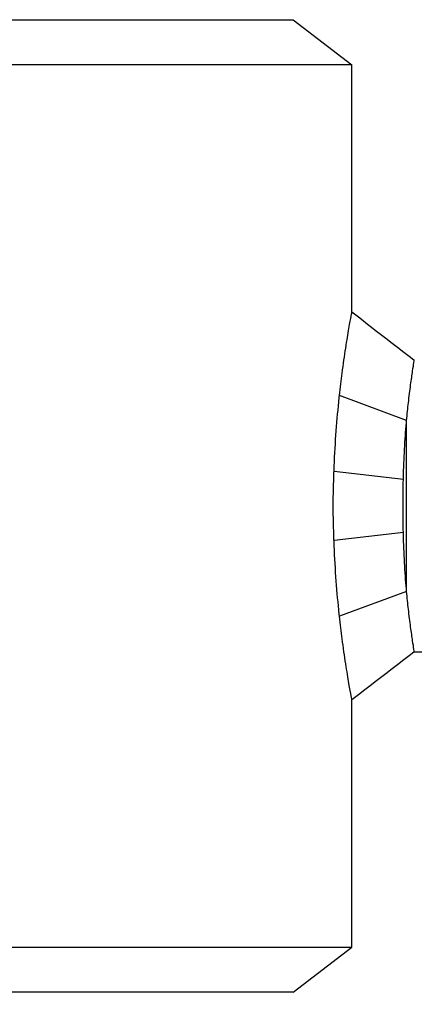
# Model space of a CAD drawing. Header units: inches. Extents: x 36 to 1719, y -84 to 1122.
# Tile 508 of 571: x 905.02 to 907.05, y 849.61 to 854.67. Entities that reach past the tile are written whole.
import ezdxf

# ---------------------------------------------------------------- set-up
doc = ezdxf.new("R2010")
doc.units = ezdxf.units.IN
doc.header["$LTSCALE"] = 48
doc.header["$MEASUREMENT"] = 0
doc.layers.add('Dimension (ANSI)', color=7, linetype='Continuous', lineweight=25)
doc.layers.add('Visible (ANSI)', color=7, linetype='Continuous', lineweight=30)
doc.styles.add('Note Text (ANSI)', font='tahoma.ttf')
doc.dimstyles.new('Architectural (ANSI)', dxfattribs={"dimscale": 48, "dimtxt": 0.125, "dimasz": 0.098425, "dimexe": 0.125, "dimexo": 0.0625, "dimgap": 0.031496, "dimtad": 0, "dimtih": 1, "dimtoh": 1, "dimdec": 4, "dimrnd": 1e-08, "dimzin": 3, "dimdsep": 46, "dimlunit": 4, "dimtxsty": 'Note Text (ANSI)', "dimcen": 0.09, "dimdle": 0.393701, "dimclrd": 256, "dimclre": 256, "dimclrt": 256, "dimadec": 0, "dimazin": 3, "dimtfac": 0.96, "dimtofl": 0, "dimtmove": 0, "dimatfit": 3, "dimfxl": 1, "dimfrac": 2, "dimtolj": 1, "dimtzin": 12, "dimlwd": -1, "dimlwe": -1, "dimarcsym": 0})

# ---------------------------------------------------------------- blocks, each defined once
blk = doc.blocks.new('*D15')
at = {"layer": 'Defpoints', "color": 0, "transparency": 16777216}
for p in [(1035.9177, 852.6713), (738.9177, 838.7154), (1035.9177, 741.5308)]:
    blk.add_point(p, dxfattribs=at)
at = {"layer": 'Dimension (ANSI)', "transparency": 16777216}
for p, q in [((1035.9177, 849.6713), (1035.9177, 735.5308)), ((738.9177, 835.7154), (738.9177, 735.5308)), ((743.6421, 741.5308), (865.5721, 741.5308)), ((1031.1933, 741.5308), (889.2633, 741.5308))]:
    blk.add_line(p, q, dxfattribs=at)
for points in [[(743.6421, 742.3182), (743.6421, 740.7434), (738.9177, 741.5308)], [(1031.1933, 742.3182), (1031.1933, 740.7434), (1035.9177, 741.5308)]]:
    blk.add_solid(points, dxfattribs=at)
at = {"layer": 'Dimension (ANSI)', "transparency": 16777216, "insert": (867.0839, 744.6517), "char_height": 6, "attachment_point": 1, "style": 'Note Text (ANSI)'}
blk.add_mtext('\\A1;24\'-9"', dxfattribs=at)

msp = doc.modelspace()

# ---------------------------------------------------------------- linework, layer by layer
at = {"layer": 'Visible (ANSI)'}
for p, q in [((898.40718, 854.6739), (906.42818, 854.6739)), ((906.42818, 854.6739), (906.73018, 854.44216)), ((906.73018, 854.44216), (898.10518, 854.44216)), ((906.73018, 853.17103), (906.73018, 854.44216)), ((907.01143, 852.61373), (906.66605, 852.74086)), ((907.01143, 851.73407), (907.01143, 852.61373)), ((906.99502, 852.31014), (906.63792, 852.35158)), ((906.99502, 852.03766), (906.63792, 851.99622)), ((907.01143, 851.73407), (906.66605, 851.60694)), ((907.05143, 851.4239), (907.77706, 851.4239)), ((906.73018, 849.90563), (906.73018, 851.17677)), ((898.10518, 849.90563), (906.73018, 849.90563)), ((906.42818, 849.6739), (906.73018, 849.90563)), ((906.42818, 849.6739), (898.40718, 849.6739))]:
    msp.add_line(p, q, dxfattribs=at)
for points, knots in [([(906.66605, 852.74086), (906.67057, 852.78217), (906.6753, 852.82094), (906.68597, 852.90237), (906.6923, 852.94614), (906.70439, 853.02426), (906.71012, 853.05861), (906.71975, 853.11434), (906.72365, 853.13578), (906.72887, 853.16413), (906.73018, 853.17103), (906.73018, 853.17103)], [1.4437365, 1.4437365, 1.4437365, 1.4437365, 1.8012659, 1.8012659, 2.262514, 2.262514, 2.7237622, 2.7237622, 3.1850104, 3.1850104, 3.6462585, 3.6462585, 3.6462585, 3.6462585]), ([(907.01143, 852.61373), (907.01457, 852.64647), (907.01782, 852.67681), (907.02481, 852.73748), (907.02877, 852.76869), (907.03619, 852.82373), (907.03965, 852.84756), (907.04538, 852.88586), (907.04766, 852.90035), (907.05069, 852.91938), (907.05143, 852.9239), (907.05143, 852.9239)], [6.8931085, 6.8931085, 6.8931085, 6.8931085, 7.1895044, 7.1895044, 7.5489745, 7.5489745, 7.9084446, 7.9084446, 8.2679147, 8.2679147, 8.6273848, 8.6273848, 8.6273848, 8.6273848]), ([(906.63792, 852.35158), (906.63797, 852.35295), (906.63802, 852.35432), (906.64024, 852.41705), (906.64355, 852.47844), (906.65194, 852.59715), (906.65704, 852.65454), (906.66372, 852.71924), (906.66487, 852.73013), (906.66605, 852.74086)], [0.440256, 0.440256, 0.440256, 0.440256, 0.4503165, 0.4503165, 0.9006329, 0.9006329, 1.3509494, 1.3509494, 1.4437365, 1.4437365, 1.4437365, 1.4437365]), ([(906.99502, 852.31014), (906.9951, 852.31333), (906.99518, 852.31652), (906.99662, 852.36888), (906.99867, 852.41802), (907.00386, 852.51288), (907.00701, 852.55866), (907.01076, 852.60551), (907.01109, 852.60963), (907.01143, 852.61373)], [0.33801112, 0.33801112, 0.33801112, 0.33801112, 0.36146602, 0.36146602, 0.72293205, 0.72293205, 1.08439807, 1.08439807, 1.11957012, 1.11957012, 1.11957012, 1.11957012]), ([(906.63792, 851.99622), (906.63788, 851.99731), (906.63783, 851.99841), (906.63537, 852.05802), (906.63418, 852.1169), (906.63418, 852.23089), (906.63537, 852.28977), (906.63783, 852.34938), (906.63788, 852.35048), (906.63792, 852.35158)], [-7.39083201, -7.39083201, -7.39083201, -7.39083201, -7.38268163, -7.38268163, -6.94839231, -6.94839231, -6.514103, -6.514103, -6.50595262, -6.50595262, -6.50595262, -6.50595262]), ([(906.99502, 852.03766), (906.99384, 852.08363), (906.99327, 852.12954), (906.99327, 852.1739), (906.99327, 852.21826), (906.99384, 852.26416), (906.99502, 852.31014)], [-0.33801111, -0.33801111, -0.33801111, -0.33801111, 0, 0, 0, 0.33801112, 0.33801112, 0.33801112, 0.33801112]), ([(907.01143, 851.73407), (907.01109, 851.73816), (907.01076, 851.74229), (907.00701, 851.78913), (907.00386, 851.83492), (906.99867, 851.92978), (906.99662, 851.97891), (906.99518, 852.03128), (906.9951, 852.03447), (906.99502, 852.03766)], [-1.11957012, -1.11957012, -1.11957012, -1.11957012, -1.08439807, -1.08439807, -0.72293205, -0.72293205, -0.36146602, -0.36146602, -0.33801111, -0.33801111, -0.33801111, -0.33801111]), ([(906.66605, 851.60694), (906.66487, 851.61766), (906.66372, 851.62856), (906.65704, 851.69325), (906.65194, 851.75064), (906.64355, 851.86935), (906.64024, 851.93074), (906.63802, 851.99347), (906.63797, 851.99484), (906.63792, 851.99622)], [13.1412977, 13.1412977, 13.1412977, 13.1412977, 13.2340848, 13.2340848, 13.6844012, 13.6844012, 14.1347177, 14.1347177, 14.1447781, 14.1447781, 14.1447781, 14.1447781]), ([(907.05143, 851.4239), (907.05143, 851.4239), (907.05069, 851.42842), (907.04766, 851.44744), (907.04538, 851.46194), (907.03965, 851.50023), (907.03619, 851.52406), (907.02877, 851.57911), (907.02481, 851.61032), (907.01782, 851.67098), (907.01457, 851.70132), (907.01143, 851.73407)], [2.8757949, 2.8757949, 2.8757949, 2.8757949, 3.2352651, 3.2352651, 3.5947352, 3.5947352, 3.9542053, 3.9542053, 4.3136754, 4.3136754, 4.6100713, 4.6100713, 4.6100713, 4.6100713]), ([(906.73018, 851.17677), (906.73018, 851.17677), (906.72887, 851.18367), (906.72365, 851.21202), (906.71975, 851.23346), (906.71012, 851.28919), (906.70439, 851.32353), (906.6923, 851.40165), (906.68597, 851.44543), (906.6753, 851.52685), (906.67057, 851.56563), (906.66605, 851.60694)], [10.9387756, 10.9387756, 10.9387756, 10.9387756, 11.4000238, 11.4000238, 11.861272, 11.861272, 12.3225201, 12.3225201, 12.7837683, 12.7837683, 13.1412977, 13.1412977, 13.1412977, 13.1412977])]:
    msp.add_open_spline(points, degree=3, knots=knots, dxfattribs=at)
for points in [[(906.73018, 853.17103), (906.83727, 853.08866), (906.94433, 853.00626), (907.05143, 852.9239)], [(907.05143, 851.4239), (906.94433, 851.34154), (906.83727, 851.25913), (906.73018, 851.17677)]]:
    msp.add_open_spline(points, degree=3, dxfattribs=at)

# ---------------------------------------------------------------- dimensions: what is measured, and where the dimension line sits
at = {"layer": 'Dimension (ANSI)'}
dim = msp.add_linear_dim(base=(1035.91768, 741.53077), p1=(738.91768, 838.7154), p2=(1035.91768, 852.67131), dimstyle='Architectural (ANSI)', override={"dimgap": 0.031496, "dimtih": 0, "dimtoh": 0, "dimdec": 4, "dimlfac": 1, "dimtol": 0, "dimlim": 0, "dimtp": 0, "dimtm": 0, "dimtdec": 2, "dimatfit": 1}, dxfattribs=at)
dim.commit()
dim.dimension.update_dxf_attribs({"geometry": '*D15', "text_midpoint": (877.41768, 741.53077), "dimtype": 160})

doc.saveas('drawing.dxf')
